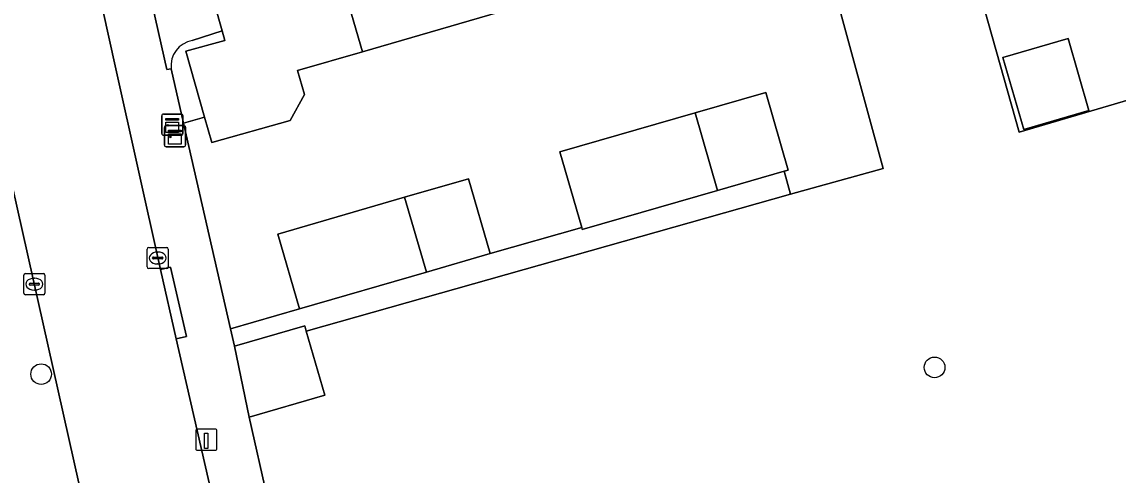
# Model space of a CAD drawing. Extents: x 162073 to 163043, y 381818 to 382561.
# Drawn here: x 162191 to 162242.9, y 382430.6 to 382452.1 of the extents above; entities that cross this region are included whole.
import ezdxf

# ---------------------------------------------------------------- set-up
doc = ezdxf.new("R2010")
doc.units = 0
for name, color, linetype in [('IMGEO_Boom', 7, 'Continuous'), ('IMGEO_Erf', 7, 'Continuous'), ('IMGEO_Groenvoorziening', 7, 'Continuous'), ('IMGEO_Kast', 7, 'Continuous'), ('IMGEO_Kolk', 7, 'Continuous'), ('IMGEO_Laadpaal', 7, 'Continuous'), ('IMGEO_Muur', 7, 'Continuous'), ('IMGEO_Pand', 7, 'Continuous'), ('IMGEO_Rijbaan_lokaal_open', 7, 'Continuous'), ('IMGEO_Voetpad_open', 7, 'Continuous')]:
    doc.layers.add(name, color=color, linetype=linetype)

msp = doc.modelspace()

# ---------------------------------------------------------------- linework, layer by layer
at = {"layer": 'IMGEO_Boom'}
for centre in [(162234.195, 382435.718), (162191.906, 382435.398)]:
    msp.add_circle(centre, 0.489, dxfattribs=at)
at = {"layer": 'IMGEO_Erf'}
for points in [[(162243.819, 382462.306), (162240.295, 382461.27), (162241, 382458.842), (162235.289, 382457.183), (162238.202, 382446.863), (162244.62, 382448.751)], [(162214.011, 382452.675), (162207.112, 382450.672), (162204.048, 382449.783), (162204.371, 382448.642), (162203.687, 382447.419), (162199.981, 382446.369), (162199.641, 382447.572), (162198.644, 382447.29), (162200.87, 382437.541), (162204.138, 382438.49), (162203.108, 382442.037), (162209.112, 382443.78), (162212.137, 382444.658), (162213.166, 382441.111), (162217.493, 382442.347), (162216.459, 382445.937), (162222.859, 382447.779), (162226.202, 382448.741), (162227.262, 382445.059), (162227.084, 382445.008), (162227.375, 382443.919), (162231.764, 382445.146), (162228.555, 382456.896)]]:
    msp.add_lwpolyline(points, dxfattribs=at)
msp.add_lwpolyline([(162241.505, 382447.891), (162238.416, 382446.994), (162237.427, 382450.397), (162240.516, 382451.295)], close=True, dxfattribs=at)
at = {"layer": 'IMGEO_Groenvoorziening'}
msp.add_lwpolyline([(162306.255, 382425.322), (162315.263, 382426.443), (162311.418, 382435.613), (162299.273, 382464.574), (162274.708, 382457.582), (162275.707, 382454.072), (162272.244, 382453.087), (162271.245, 382456.597), (162244.62, 382448.751), (162238.202, 382446.863), (162235.289, 382457.183), (162234.842, 382458.721), (162234.425, 382458.6), (162232.856, 382458.145), (162229.964, 382457.305), (162228.555, 382456.896), (162231.764, 382445.146), (162227.375, 382443.919), (162204.454, 382437.432), (162205.333, 382434.403), (162201.749, 382433.363), (162212.159, 382387.115), (162219.291, 382354.42)], dxfattribs=at)
at = {"layer": 'IMGEO_Kast'}
for p, q in [((162197.619, 382446.796), (162197.619, 382447.637)), ((162197.619, 382447.637), (162197.619, 382446.796)), ((162197.694, 382447.721), (162198.535, 382447.721)), ((162198.535, 382447.721), (162197.694, 382447.721)), ((162198.619, 382447.646), (162198.619, 382446.805)), ((162198.619, 382446.805), (162198.619, 382447.646)), ((162197.742, 382446.25), (162197.742, 382447.091)), ((162197.742, 382447.091), (162197.742, 382446.25)), ((162197.817, 382447.175), (162198.658, 382447.175)), ((162198.658, 382447.175), (162197.817, 382447.175)), ((162198.742, 382447.1), (162198.742, 382446.259)), ((162198.742, 382446.259), (162198.742, 382447.1)), ((162198.544, 382446.721), (162197.703, 382446.721)), ((162197.703, 382446.721), (162198.544, 382446.721)), ((162198.667, 382446.175), (162197.826, 382446.175)), ((162197.826, 382446.175), (162198.667, 382446.175))]:
    msp.add_line(p, q, dxfattribs=at)
for points in [[(162197.814, 382447.511), (162198.414, 382447.511), (162198.414, 382447.426), (162197.814, 382447.426), (162197.814, 382447.511)], [(162197.814, 382447.336), (162198.414, 382447.336), (162198.414, 382446.847), (162197.814, 382446.847), (162197.814, 382447.336)], [(162197.937, 382446.965), (162198.537, 382446.965), (162198.537, 382446.88), (162197.937, 382446.88), (162197.937, 382446.965)], [(162197.937, 382446.79), (162198.537, 382446.79), (162198.537, 382446.301), (162197.937, 382446.301), (162197.937, 382446.79)]]:
    msp.add_lwpolyline(points, dxfattribs=at)
for centre in [(162197.898, 382447.185), (162198.021, 382446.639)]:
    msp.add_circle(centre, 0.0377, dxfattribs=at)
for centre, start, end in [((162197.697, 382447.643), 92.4484, 184.2845), ((162197.697, 382447.643), 92.4484, 184.2845), ((162198.541, 382447.643), 2.4484, 94.2845), ((162198.541, 382447.643), 2.4484, 94.2845), ((162197.82, 382447.097), 92.4484, 184.2845), ((162197.82, 382447.097), 92.4484, 184.2845), ((162198.664, 382447.097), 2.4484, 94.2845), ((162198.664, 382447.097), 2.4484, 94.2845), ((162197.697, 382446.799), 182.4484, 274.2845), ((162197.697, 382446.799), 182.4484, 274.2845), ((162198.541, 382446.799), 272.4484, 4.2845), ((162198.541, 382446.799), 272.4484, 4.2845), ((162197.82, 382446.253), 182.4484, 274.2845), ((162197.82, 382446.253), 182.4484, 274.2845), ((162198.664, 382446.253), 272.4484, 4.2845), ((162198.664, 382446.253), 272.4484, 4.2845)]:
    msp.add_arc(centre, 0.0779, start, end, dxfattribs=at)
at = {"layer": 'IMGEO_Kolk'}
for p, q in [((162196.998, 382441.401), (162197.85, 382441.401)), ((162196.923, 382440.475), (162196.923, 382441.327)), ((162197.182, 382440.895), (162197.182, 382440.907)), ((162197.62, 382440.858), (162197.222, 382440.858)), ((162197.225, 382440.944), (162197.623, 382440.944)), ((162197.411, 382441.181), (162197.436, 382441.181)), ((162197.666, 382440.907), (162197.666, 382440.895)), ((162197.924, 382441.327), (162197.924, 382440.475)), ((162197.85, 382440.401), (162196.998, 382440.401)), ((162197.434, 382440.621), (162197.409, 382440.621)), ((162191.084, 382439.237), (162191.084, 382440.089)), ((162191.159, 382440.163), (162192.011, 382440.163)), ((162191.572, 382439.943), (162191.597, 382439.943)), ((162192.085, 382440.089), (162192.085, 382439.237)), ((162191.343, 382439.657), (162191.343, 382439.669)), ((162191.781, 382439.62), (162191.383, 382439.62)), ((162191.386, 382439.706), (162191.784, 382439.706)), ((162191.595, 382439.383), (162191.57, 382439.383)), ((162191.827, 382439.669), (162191.827, 382439.657)), ((162192.011, 382439.163), (162191.159, 382439.163))]:
    msp.add_line(p, q, dxfattribs=at)
for points in [[(162196.998, 382441.401), (162197.85, 382441.401)], [(162196.923, 382440.475), (162196.923, 382441.327)], [(162197.924, 382441.327), (162197.924, 382440.475)], [(162197.85, 382440.401), (162196.998, 382440.401)], [(162191.084, 382439.237), (162191.084, 382440.089)], [(162191.159, 382440.163), (162192.011, 382440.163)], [(162192.085, 382440.089), (162192.085, 382439.237)], [(162192.011, 382439.163), (162191.159, 382439.163)]]:
    msp.add_lwpolyline(points, dxfattribs=at)
for centre, radius, start, end in [((162197, 382441.325), 0.0765, 91.552, 178.448), ((162197, 382441.325), 0.0765, 91.552, 178.448), ((162197.848, 382441.325), 0.0765, 1.552, 88.448), ((162197.848, 382441.325), 0.0765, 1.552, 88.448), ((162197.222, 382440.904), 0.0403, 85.8775, 175.7526), ((162197.219, 382440.894), 0.0366, 178.938, 274.7102), ((162197.623, 382440.901), 0.043, 264.8664, 352.4533), ((162197.627, 382440.906), 0.0386, 1.7309, 96.639), ((162197, 382440.477), 0.0765, 181.552, 268.448), ((162197, 382440.477), 0.0765, 181.552, 268.448), ((162197.848, 382440.477), 0.0765, 271.552, 358.448), ((162197.848, 382440.477), 0.0765, 271.552, 358.448), ((162191.161, 382440.087), 0.0765, 91.552, 178.448), ((162191.161, 382440.087), 0.0765, 91.552, 178.448), ((162192.009, 382440.087), 0.0765, 1.552, 88.448), ((162192.009, 382440.087), 0.0765, 1.552, 88.448), ((162191.383, 382439.666), 0.0403, 85.8775, 175.7526), ((162191.38, 382439.656), 0.0366, 178.938, 274.7102), ((162191.784, 382439.663), 0.043, 264.8664, 352.4533), ((162191.788, 382439.668), 0.0386, 1.7309, 96.639), ((162191.161, 382439.239), 0.0765, 181.552, 268.448), ((162191.161, 382439.239), 0.0765, 181.552, 268.448), ((162192.009, 382439.239), 0.0765, 271.552, 358.448), ((162192.009, 382439.239), 0.0765, 271.552, 358.448)]:
    msp.add_arc(centre, radius, start, end, dxfattribs=at)
for centre, major_axis, ratio, start_param, end_param in [((162197.41, 382440.901), (-0.387, 0.002), 0.722429, 4.712389, 7.853982), ((162197.435, 382440.901), (-0.39, 0.002), 0.717154, 1.570796, 4.712389), ((162191.571, 382439.663), (-0.387, 0.002), 0.722429, 4.712389, 7.853982), ((162191.596, 382439.663), (-0.39, 0.002), 0.717154, 1.570796, 4.712389)]:
    msp.add_ellipse(centre, major_axis=major_axis, ratio=ratio, start_param=start_param, end_param=end_param, dxfattribs=at)
at = {"layer": 'IMGEO_Laadpaal'}
for p, q in [((162199.225, 382432.706), (162199.225, 382431.865)), ((162199.225, 382432.706), (162199.225, 382431.865)), ((162200.141, 382432.79), (162199.3, 382432.79)), ((162200.141, 382432.79), (162199.3, 382432.79)), ((162200.225, 382431.874), (162200.225, 382432.715)), ((162200.225, 382431.874), (162200.225, 382432.715)), ((162199.309, 382431.79), (162200.15, 382431.79)), ((162199.309, 382431.79), (162200.15, 382431.79))]:
    msp.add_line(p, q, dxfattribs=at)
msp.add_lwpolyline([(162199.64, 382432.603), (162199.8, 382432.603), (162199.8, 382431.87), (162199.64, 382431.87), (162199.64, 382432.603)], dxfattribs=at)
for centre, start, end in [((162199.303, 382432.712), 92.4484, 184.2845), ((162199.303, 382432.712), 92.4484, 184.2845), ((162200.147, 382432.712), 2.4484, 94.2845), ((162200.147, 382432.712), 2.4484, 94.2845), ((162199.303, 382431.868), 182.4484, 274.2845), ((162199.303, 382431.868), 182.4484, 274.2845), ((162200.147, 382431.868), 272.4484, 4.2845), ((162200.147, 382431.868), 272.4484, 4.2845)]:
    msp.add_arc(centre, 0.0779, start, end, dxfattribs=at)
at = {"layer": 'IMGEO_Muur'}
for points in [[(162198.644, 382447.29), (162199.641, 382447.572)], [(162200.87, 382437.541), (162198.644, 382447.29)], [(162201.749, 382433.363), (162212.159, 382387.115), (162219.291, 382354.42)]]:
    msp.add_lwpolyline(points, dxfattribs=at)
at = {"layer": 'IMGEO_Pand'}
for points in [[(162211.24, 382462.219), (162204.342, 382460.216), (162207.112, 382450.672), (162214.011, 382452.675)], [(162207.112, 382450.672), (162204.342, 382460.216), (162198.53, 382458.53), (162200.106, 382452.948), (162200.468, 382451.668), (162200.597, 382451.214), (162198.756, 382450.695), (162199.641, 382447.572), (162199.981, 382446.369), (162203.687, 382447.419), (162204.371, 382448.642), (162204.048, 382449.783)], [(162241.505, 382447.891), (162240.516, 382451.295), (162237.427, 382450.397), (162238.416, 382446.994)], [(162222.859, 382447.779), (162223.927, 382444.1), (162227.084, 382445.008), (162227.262, 382445.059), (162226.202, 382448.741)], [(162222.859, 382447.779), (162216.459, 382445.937), (162217.493, 382442.347), (162217.519, 382442.255), (162223.927, 382444.1)], [(162209.112, 382443.78), (162210.142, 382440.233), (162213.166, 382441.111), (162212.137, 382444.658)], [(162209.112, 382443.78), (162203.108, 382442.037), (162204.138, 382438.49), (162210.142, 382440.233)], [(162204.454, 382437.432), (162204.381, 382437.683), (162201.058, 382436.718), (162201.749, 382433.363), (162205.333, 382434.403)]]:
    msp.add_lwpolyline(points, close=True, dxfattribs=at)
at = {"layer": 'IMGEO_Rijbaan_lokaal_open'}
msp.add_lwpolyline([(162187.981, 382455.501), (162188.481, 382453.776), (162189.469, 382449.352), (162189.611, 382448.718), (162190.524, 382444.432), (162190.555, 382444.279), (162195.379, 382422.687), (162199.089, 382406.015), (162205.027, 382407.332), (162202.838, 382417.222), (162198.3, 382437.064), (162197.549, 382440.349), (162195.44, 382449.86), (162193.875, 382456.953), (162193.181, 382460.122), (162193.098, 382460.48), (162192.593, 382462.648), (162192.318, 382464.96)], dxfattribs=at)
at = {"layer": 'IMGEO_Voetpad_open'}
for points in [[(162212.159, 382387.115), (162201.749, 382433.363), (162201.058, 382436.718), (162200.87, 382437.541), (162198.644, 382447.29), (162198.054, 382449.871), (162197.859, 382449.827), (162197.039, 382453.502), (162197.234, 382453.546), (162195.627, 382460.617), (162193.181, 382460.122), (162193.875, 382456.953), (162195.44, 382449.86), (162197.549, 382440.349), (162198.035, 382440.464), (162198.788, 382437.179), (162198.3, 382437.064), (162202.838, 382417.222)], [(162216.287, 382326.642), (162215.43, 382331.716), (162215.415, 382331.806), (162214.019, 382338.534), (162213.24, 382342.326), (162210.541, 382354.891), (162207.965, 382366.255), (162204.854, 382380.009), (162201.146, 382396.768), (162200.137, 382401.301), (162199.089, 382406.015), (162195.379, 382422.687), (162190.555, 382444.279), (162190.524, 382444.432), (162189.611, 382448.718), (162189.469, 382449.352), (162188.481, 382453.776), (162187.981, 382455.501)], [(162197.234, 382453.546), (162197.039, 382453.502), (162197.859, 382449.827), (162198.054, 382449.871)], [(162199.057, 382451.205), (162200.468, 382451.668), (162200.106, 382452.948), (162198.731, 382452.553)], [(162198.054, 382449.871), (162198.644, 382447.29), (162199.641, 382447.572), (162198.756, 382450.695), (162200.597, 382451.214), (162200.468, 382451.668), (162199.057, 382451.205)]]:
    msp.add_lwpolyline(points, dxfattribs=at)
for points in [[(162227.375, 382443.919), (162227.084, 382445.008), (162223.927, 382444.1), (162217.519, 382442.255), (162217.493, 382442.347), (162213.166, 382441.111), (162210.142, 382440.233), (162204.138, 382438.49), (162200.87, 382437.541), (162201.058, 382436.718), (162204.381, 382437.683), (162204.454, 382437.432)], [(162197.549, 382440.349), (162198.3, 382437.064), (162198.788, 382437.179), (162198.035, 382440.464)]]:
    msp.add_lwpolyline(points, close=True, dxfattribs=at)
msp.add_arc((162199.279, 382449.994), 1.231, 100.3849, 185.738, dxfattribs=at)
msp.add_arc((162199.279, 382449.994), 1.231, 100.3849, 185.738, dxfattribs=at)

doc.saveas('drawing.dxf')
